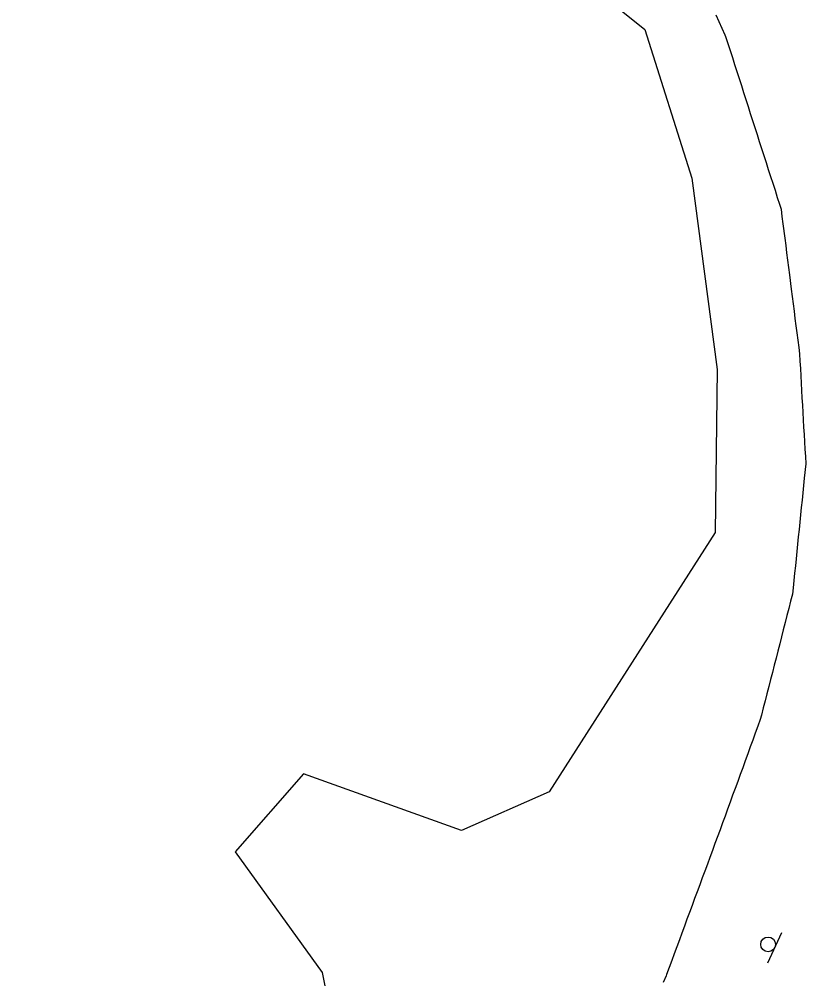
# Model space of a CAD drawing. Extents: x 1901471 to 1963503, y 756461 to 799997.
# Drawn here: x 1941240.5 to 1941347.6, y 780118.1 to 780248.8 of the extents above; entities that cross this region are included whole.
import ezdxf

# ---------------------------------------------------------------- set-up
doc = ezdxf.new("R2010")
doc.units = 0
for name, color, linetype in [('RD_EX_Bldg', 7, 'Continuous'), ('RD_EX_BldgApp', 7, 'Continuous'), ('RD_EX_H2O', 7, 'Continuous'), ('RD_EX_VEG', 7, 'Continuous')]:
    doc.layers.add(name, color=color, linetype=linetype)

# ---------------------------------------------------------------- blocks, each defined once
blk = doc.blocks.new('SIGN')
at = {"layer": 'RD_EX_BldgApp'}
blk.add_line((-4.52, -2.02), (4.48, -2.02), dxfattribs=at)
blk.add_circle((0, 0), 2, dxfattribs=at)

msp = doc.modelspace()

# ---------------------------------------------------------------- linework, layer by layer
at = {"layer": 'RD_EX_H2O'}
msp.add_lwpolyline([(1941335.32, 780249.39), (1941335.73, 780248.48), (1941336.14, 780247.57), (1941336.54, 780246.65), (1941336.64, 780246.43), (1941336.94, 780245.48), (1941337.25, 780244.53), (1941337.56, 780243.58), (1941337.86, 780242.62), (1941338.17, 780241.67), (1941338.47, 780240.72), (1941338.78, 780239.77), (1941339.08, 780238.82), (1941339.39, 780237.86), (1941339.69, 780236.91), (1941340, 780235.96), (1941340.31, 780235.01), (1941340.61, 780234.05), (1941340.92, 780233.1), (1941341.22, 780232.15), (1941341.53, 780231.2), (1941341.83, 780230.25), (1941342.14, 780229.29), (1941342.45, 780228.34), (1941342.75, 780227.39), (1941343.06, 780226.44), (1941343.36, 780225.49), (1941343.67, 780224.53), (1941343.97, 780223.58), (1941344.18, 780222.92), (1941344.31, 780221.93), (1941344.44, 780220.94), (1941344.69, 780218.96), (1941344.82, 780217.96), (1941344.94, 780216.97), (1941345.07, 780215.98), (1941345.19, 780214.99), (1941345.32, 780214), (1941345.57, 780212.01), (1941345.7, 780211.02), (1941345.83, 780210.03), (1941345.95, 780209.04), (1941346.08, 780208.04), (1941346.2, 780207.05), (1941346.33, 780206.06), (1941346.46, 780205.07), (1941346.58, 780204.08), (1941346.69, 780203.21), (1941346.75, 780202.21), (1941346.81, 780201.22), (1941346.86, 780200.22), (1941346.92, 780199.22), (1941346.98, 780198.22), (1941347.03, 780197.22), (1941347.09, 780196.22), (1941347.15, 780195.23), (1941347.2, 780194.23), (1941347.26, 780193.23), (1941347.32, 780192.23), (1941347.38, 780191.23), (1941347.43, 780190.24), (1941347.49, 780189.24), (1941347.55, 780188.26), (1941347.34, 780186.27), (1941347.24, 780185.27), (1941347.14, 780184.28), (1941347.04, 780183.28), (1941346.94, 780182.29), (1941346.74, 780180.3), (1941346.64, 780179.3), (1941346.53, 780178.31), (1941346.43, 780177.31), (1941346.33, 780176.32), (1941346.23, 780175.32), (1941346.13, 780174.33), (1941346.03, 780173.33), (1941345.93, 780172.34), (1941345.83, 780171.35), (1941345.74, 780170.49), (1941345.49, 780169.52), (1941345.24, 780168.55), (1941344.99, 780167.58), (1941344.74, 780166.61), (1941344.49, 780165.64), (1941344.25, 780164.68), (1941344, 780163.71), (1941343.75, 780162.74), (1941343.5, 780161.77), (1941343.25, 780160.8), (1941343, 780159.83), (1941342.75, 780158.86), (1941342.5, 780157.9), (1941342.25, 780156.93), (1941342, 780155.96), (1941341.75, 780154.99), (1941341.5, 780154.02), (1941341.35, 780153.44), (1941341.01, 780152.5), (1941340.67, 780151.56), (1941340.33, 780150.62), (1941339.99, 780149.68), (1941339.64, 780148.74), (1941339.3, 780147.8), (1941338.96, 780146.86), (1941338.62, 780145.92), (1941338.28, 780144.98), (1941337.93, 780144.04), (1941337.59, 780143.1), (1941337.25, 780142.16), (1941336.91, 780141.22), (1941336.57, 780140.28), (1941336.22, 780139.34), (1941335.88, 780138.41), (1941335.19, 780136.53), (1941334.85, 780135.59), (1941334.5, 780134.65), (1941334.15, 780133.72), (1941333.81, 780132.78), (1941333.46, 780131.84), (1941333.11, 780130.9), (1941332.77, 780129.96), (1941332.42, 780129.03), (1941332.07, 780128.09), (1941331.73, 780127.15), (1941331.38, 780126.21), (1941331.04, 780125.27), (1941330.69, 780124.33), (1941330.34, 780123.4), (1941330, 780122.46), (1941329.65, 780121.52), (1941329.3, 780120.58), (1941328.96, 780119.64), (1941328.61, 780118.71), (1941328.54, 780118.52), (1941328.15, 780117.6)], dxfattribs=at)
at = {"layer": 'RD_EX_VEG'}
msp.add_lwpolyline([(1941231.09, 780298.21), (1941241.8, 780269.94), (1941252.27, 780253.05), (1941265.54, 780257.59), (1941281.33, 780271.45), (1941300.1, 780267.92), (1941325.66, 780247.39), (1941332.06, 780227.14), (1941335.49, 780201.07), (1941335.2, 780178.87), (1941312.64, 780143.55), (1941300.68, 780138.31), (1941279.19, 780146.01), (1941269.88, 780135.39), (1941281.72, 780118.99), (1941286.58, 780094.63), (1941280.77, 780071.35), (1941257.54, 780039.9), (1941216.65, 780008.58)], dxfattribs=at)

# ---------------------------------------------------------------- block references
at = {"layer": 'RD_EX_Bldg', "xscale": 0.5039370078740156, "yscale": 0.5039370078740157, "rotation": 65.202483}
msp.add_blockref('SIGN', (1941342.42, 780122.79), dxfattribs=at)

doc.saveas('drawing.dxf')
